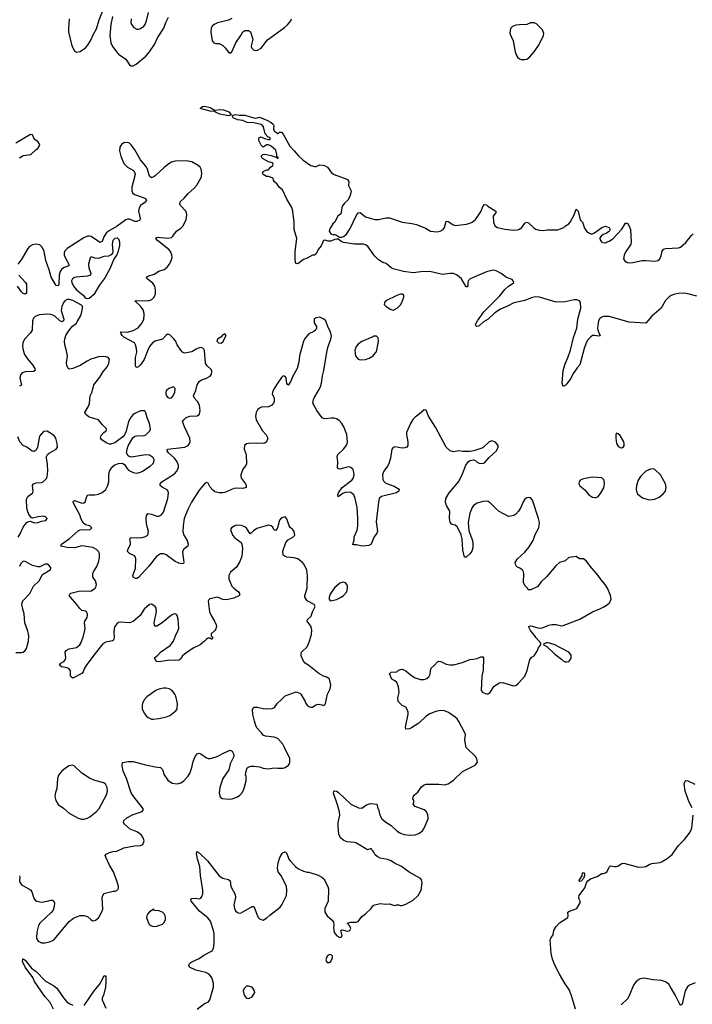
# Model space of a CAD drawing. Header units: inches. Extents: x 1449094 to 1618372, y 389908 to 534307.
# Tile 357 of 494: x 1536130 to 1543479, y 515682 to 526442. Entities that reach past the tile are written whole.
import ezdxf

# ---------------------------------------------------------------- set-up
doc = ezdxf.new("R2010")
doc.units = ezdxf.units.IN
doc.header["$MEASUREMENT"] = 0
for name, color, linetype in [('B5531', 7, 'Continuous'), ('B5532', 7, 'Continuous'), ('B5541', 7, 'Continuous'), ('B5542', 7, 'Continuous')]:
    doc.layers.add(name, color=color, linetype=linetype)

msp = doc.modelspace()

# ---------------------------------------------------------------- linework, layer by layer
at = {"layer": 'B5531', "color": 5}
for points, elevation in [([(1536090, 519526), (1536150, 519526), (1536170, 519532), (1536190, 519550), (1536203, 519570), (1536227, 519650), (1536232, 519710), (1536221, 519761), (1536188, 519850), (1536180, 519950), (1536166, 520000)], 560), ([(1536128, 517088), (1536133, 517070), (1536129, 517030), (1536135, 517010), (1536150, 516989), (1536230, 516946), (1536251, 516930), (1536264, 516910), (1536284, 516844), (1536301, 516821), (1536319, 516810), (1536370, 516798), (1536430, 516809), (1536470, 516821), (1536490, 516821), (1536503, 516810), (1536510, 516792), (1536508, 516750), (1536495, 516710), (1536476, 516684), (1536350, 516570), (1536335, 516545), (1536318, 516470), (1536315, 516410), (1536320, 516390), (1536333, 516373), (1536370, 516356), (1536410, 516356), (1536456, 516364), (1536490, 516379), (1536510, 516394), (1536671, 516589), (1536717, 516623), (1536750, 516640), (1536790, 516652), (1536833, 516653), (1536870, 516641), (1536910, 516606), (1536930, 516596), (1536957, 516603), (1536990, 516626), (1537021, 516679), (1537038, 516722), (1537032, 516848), (1537041, 516879), (1537050, 516890), (1537063, 516897), (1537150, 516918), (1537170, 516918), (1537190, 516925), (1537203, 516937), (1537209, 516950), (1537209, 516970), (1537192, 517030), (1537155, 517130), (1537110, 517204), (1537073, 517290), (1537066, 517310), (1537077, 517323), (1537110, 517340), (1537150, 517353), (1537190, 517356), (1537270, 517391), (1537386, 517414), (1537450, 517419), (1537477, 517430), (1537489, 517470), (1537481, 517501), (1537463, 517530), (1537441, 517550), (1537410, 517567), (1537337, 517597), (1537277, 517650), (1537266, 517670), (1537269, 517690), (1537300, 517720), (1537370, 517757), (1537469, 517790), (1537484, 517810), (1537473, 517830), (1537365, 517965), (1537350, 517993), (1537296, 518150), (1537260, 518230), (1537250, 518290), (1537254, 518326), (1537317, 518337), (1537370, 518334), (1537490, 518302), (1537610, 518277), (1537670, 518271), (1537691, 518250), (1537708, 518190), (1537750, 518131), (1537798, 518098), (1537850, 518091), (1537890, 518102), (1537919, 518121), (1537967, 518170), (1537990, 518204), (1538011, 518270), (1538025, 518335), (1538050, 518396), (1538070, 518421), (1538090, 518427), (1538110, 518421), (1538170, 518375), (1538190, 518367), (1538210, 518368), (1538230, 518371), (1538288, 518392), (1538370, 518434), (1538430, 518458), (1538451, 518450), (1538471, 518411), (1538471, 518390), (1538431, 518310), (1538415, 518244), (1538349, 518151), (1538318, 518050), (1538311, 517991), (1538319, 517950), (1538330, 517936), (1538342, 517930), (1538410, 517925), (1538451, 517929), (1538510, 517950), (1538535, 517966), (1538557, 517990), (1538576, 518024), (1538592, 518070), (1538603, 518123), (1538604, 518170), (1538599, 518190), (1538604, 518230), (1538615, 518265), (1538625, 518275), (1538655, 518285), (1538694, 518286), (1538750, 518277), (1538790, 518263), (1538850, 518255), (1538910, 518267), (1538950, 518262), (1539010, 518264), (1539030, 518271), (1539066, 518294), (1539077, 518310), (1539083, 518330), (1539081, 518370), (1539025, 518490), (1539004, 518524), (1538950, 518587), (1538910, 518602), (1538815, 518614), (1538790, 518625), (1538774, 518650), (1538723, 518703), (1538709, 518729), (1538696, 518776), (1538679, 518850), (1538675, 518905), (1538689, 518930), (1538730, 518931), (1538790, 518916), (1538829, 518911), (1538890, 518914), (1538914, 518926), (1538947, 518973), (1538989, 519010), (1539030, 519054), (1539150, 519098), (1539190, 519082), (1539202, 519070), (1539251, 518991), (1539258, 518970), (1539271, 518951), (1539290, 518938), (1539310, 518931), (1539330, 518931), (1539366, 518954), (1539390, 518961), (1539434, 518954), (1539450, 518947), (1539465, 518955), (1539473, 518970), (1539494, 519070), (1539521, 519130), (1539529, 519169), (1539514, 519234), (1539494, 519254), (1539450, 519269), (1539399, 519299), (1539290, 519386), (1539250, 519409), (1539230, 519433), (1539207, 519490), (1539205, 519510), (1539210, 519530), (1539270, 519590), (1539295, 519650), (1539317, 519723), (1539321, 519770), (1539318, 519790), (1539310, 519814), (1539273, 519870), (1539274, 519886), (1539315, 519925), (1539329, 519971), (1539344, 520000)], 540), ([(1537491, 520000), (1537490, 519999), (1537445, 519930), (1537370, 519864), (1537330, 519850), (1537230, 519859), (1537210, 519854), (1537190, 519840), (1537170, 519810), (1537164, 519790), (1537160, 519750), (1537164, 519690), (1537157, 519663), (1537146, 519654), (1537070, 519639), (1537040, 519620), (1536941, 519499), (1536856, 519384), (1536835, 519350), (1536825, 519315), (1536810, 519297), (1536710, 519247), (1536696, 519256), (1536687, 519267), (1536685, 519325), (1536670, 519348), (1536650, 519358), (1536586, 519370), (1536565, 519390), (1536580, 519410), (1536611, 519429), (1536630, 519450), (1536634, 519470), (1536626, 519530), (1536638, 519550), (1536670, 519568), (1536750, 519580), (1536787, 519610), (1536800, 519630), (1536824, 519696), (1536843, 519770), (1536845, 519790), (1536840, 519850), (1536843, 519870), (1536867, 519910), (1536873, 519930), (1536871, 519951), (1536859, 519970), (1536850, 519977), (1536810, 519987), (1536793, 520000)], 540), ([(1538201, 520000), (1538204, 519970), (1538221, 519930), (1538260, 519870), (1538277, 519830), (1538280, 519810), (1538275, 519785), (1538258, 519762), (1538224, 519730), (1538222, 519710), (1538242, 519690), (1538231, 519670), (1538210, 519682), (1538190, 519682), (1538170, 519674), (1538150, 519649), (1538101, 519610), (1538025, 519575), (1537930, 519510), (1537911, 519490), (1537890, 519457), (1537870, 519444), (1537830, 519439), (1537770, 519444), (1537650, 519425), (1537629, 519430), (1537609, 519450), (1537602, 519470), (1537641, 519499), (1537669, 519530), (1537776, 519604), (1537811, 519649), (1537833, 519710), (1537863, 519770), (1537868, 519790), (1537862, 519890), (1537852, 519930), (1537843, 519943), (1537830, 519949), (1537810, 519944), (1537790, 519934), (1537688, 519850), (1537630, 519816), (1537610, 519815), (1537604, 519824), (1537601, 519850), (1537624, 519976), (1537622, 520000)], 540), ([(1540000, 517344), (1539990, 517361), (1539974, 517374), (1539970, 517384), (1539930, 517369), (1539810, 517442), (1539788, 517450), (1539710, 517458), (1539673, 517473), (1539638, 517498), (1539619, 517539), (1539610, 517630), (1539610, 517670), (1539628, 517750), (1539624, 517784), (1539604, 517864), (1539559, 517990), (1539562, 518010), (1539570, 518016), (1539590, 518011), (1539610, 517999), (1539750, 517871), (1539831, 517831), (1539870, 517827), (1539919, 517861), (1539963, 517877), (1540000, 517874)], 520), ([(1538069, 515631), (1538149, 515691), (1538194, 515710), (1538209, 515731), (1538249, 515870), (1538247, 515910), (1538237, 515950), (1538230, 515970), (1538200, 516010), (1538164, 516030), (1538054, 516054), (1537984, 516090), (1537977, 516110), (1537990, 516131), (1538012, 516148), (1538090, 516182), (1538142, 516218), (1538232, 516268), (1538247, 516293), (1538254, 516346), (1538254, 516454), (1538248, 516490), (1538214, 516590), (1538187, 516627), (1538097, 516697), (1538003, 516810), (1537999, 516830), (1538010, 516837), (1538050, 516841), (1538090, 516835), (1538110, 516841), (1538121, 516859), (1538131, 516889), (1538132, 516930), (1538107, 517090), (1538098, 517190), (1538073, 517270), (1538062, 517330), (1538066, 517350), (1538069, 517351), (1538080, 517340), (1538090, 517336), (1538181, 517250), (1538310, 517088), (1538350, 517061), (1538410, 517045), (1538430, 517030), (1538437, 516970), (1538484, 516884), (1538487, 516850), (1538470, 516770), (1538478, 516730), (1538490, 516705), (1538510, 516685), (1538530, 516679), (1538550, 516682), (1538670, 516751), (1538690, 516751), (1538736, 516630), (1538750, 516616), (1538790, 516601), (1538830, 516626), (1538863, 516657), (1538976, 516744), (1538996, 516770), (1539044, 516870), (1539050, 516930), (1539046, 516970), (1538990, 517084), (1538956, 517130), (1538946, 517170), (1538953, 517227), (1538973, 517287), (1538997, 517330), (1539010, 517343), (1539030, 517347), (1539050, 517330), (1539072, 517270), (1539088, 517248), (1539142, 517190), (1539170, 517168), (1539230, 517136), (1539270, 517125), (1539290, 517125), (1539390, 517092), (1539431, 517071), (1539453, 517053), (1539497, 516970), (1539504, 516944), (1539502, 516810), (1539466, 516730), (1539466, 516690), (1539488, 516650), (1539543, 516603), (1539560, 516580), (1539562, 516550), (1539558, 516522), (1539567, 516467), (1539596, 516430), (1539630, 516411), (1539644, 516416), (1539652, 516430), (1539638, 516490), (1539650, 516496), (1539670, 516494), (1539710, 516481), (1539730, 516484), (1539739, 516490), (1539749, 516510), (1539736, 516536), (1539708, 516570), (1539750, 516579), (1539810, 516579), (1539830, 516587), (1539870, 516643), (1539910, 516671), (1539969, 516730), (1539990, 516758), (1540000, 516765)], 520), ([(1536501, 515630), (1536462, 515702), (1536406, 515766), (1536291, 515930), (1536275, 515975), (1536190, 516088), (1536162, 516150), (1536165, 516175), (1536170, 516181), (1536190, 516164), (1536258, 516078), (1536310, 516040), (1536410, 515939), (1536505, 515885), (1536538, 515858), (1536610, 515752), (1536646, 515710), (1536670, 515693), (1536712, 515672)], 520), ([(1536836, 515670), (1536944, 515830), (1537002, 515898), (1537044, 515970), (1537050, 515992), (1537070, 515992), (1537073, 515933), (1537068, 515870), (1537050, 515794), (1537030, 515750), (1537030, 515730), (1537070, 515639)], 520)]:
    msp.add_lwpolyline(points, dxfattribs=dict(at, elevation=elevation))
for points, elevation in [([(1537730, 519138), (1537702, 519138), (1537650, 519125), (1537619, 519110), (1537518, 519042), (1537490, 519010), (1537474, 518970), (1537468, 518950), (1537470, 518910), (1537490, 518863), (1537513, 518833), (1537535, 518815), (1537570, 518800), (1537590, 518798), (1537650, 518807), (1537736, 518824), (1537770, 518837), (1537837, 518890), (1537850, 518910), (1537854, 518970), (1537837, 519050), (1537827, 519070), (1537797, 519110), (1537764, 519130)], 560), ([(1536706, 518294), (1536672, 518290), (1536630, 518264), (1536590, 518229), (1536554, 518186), (1536545, 518150), (1536538, 518042), (1536523, 517997), (1536515, 517955), (1536524, 517910), (1536550, 517866), (1536610, 517827), (1536670, 517772), (1536770, 517716), (1536806, 517706), (1536830, 517707), (1536870, 517716), (1536897, 517730), (1536971, 517789), (1536999, 517821), (1537079, 517970), (1537088, 518010), (1537085, 518050), (1537068, 518088), (1537050, 518101), (1536950, 518129), (1536894, 518154), (1536810, 518210), (1536727, 518287)], 560), ([(1537590, 516726), (1537584, 516716), (1537550, 516694), (1537531, 516670), (1537519, 516650), (1537515, 516630), (1537543, 516563), (1537551, 516550), (1537562, 516542), (1537590, 516534), (1537630, 516536), (1537650, 516542), (1537690, 516559), (1537710, 516576), (1537725, 516610), (1537725, 516630), (1537720, 516650), (1537710, 516670), (1537690, 516691), (1537650, 516705), (1537606, 516706), (1537598, 516710)], 540), ([(1539530, 516228), (1539510, 516222), (1539490, 516208), (1539476, 516170), (1539481, 516150), (1539490, 516138), (1539510, 516138), (1539530, 516152), (1539549, 516190), (1539548, 516210)], 520), ([(1538630, 515881), (1538610, 515879), (1538598, 515870), (1538584, 515856), (1538571, 515830), (1538578, 515798), (1538591, 515770), (1538610, 515751), (1538630, 515745), (1538670, 515765), (1538699, 515810), (1538697, 515830), (1538670, 515869)], 520)]:
    msp.add_lwpolyline(points, close=True, dxfattribs=dict(at, elevation=elevation))
at = {"layer": 'B5532', "color": 5}
for points, elevation in [([(1536670, 526450), (1536662, 526350), (1536663, 526310), (1536696, 526170), (1536710, 526135), (1536730, 526103), (1536750, 526088), (1536790, 526094), (1536850, 526136), (1536870, 526158), (1536905, 526210), (1536937, 526283), (1536970, 526341), (1536999, 526441), (1537043, 526550)], 520), ([(1537144, 526476), (1537127, 526390), (1537117, 526270), (1537126, 526190), (1537143, 526150), (1537190, 526086), (1537210, 526066), (1537290, 526010), (1537329, 525949), (1537350, 525936), (1537370, 525938), (1537404, 525956), (1537510, 526045), (1537550, 526090), (1537602, 526170), (1537636, 526244), (1537705, 526350), (1537726, 526410), (1537756, 526470)], 520), ([(1537349, 526450), (1537345, 526410), (1537352, 526390), (1537377, 526357), (1537410, 526339), (1537430, 526339), (1537450, 526346), (1537487, 526370), (1537501, 526390), (1537516, 526430), (1537539, 526521)], 540), ([(1538450, 526454), (1538410, 526435), (1538290, 526408), (1538254, 526390), (1538234, 526370), (1538223, 526350), (1538217, 526310), (1538235, 526210), (1538251, 526190), (1538270, 526182), (1538310, 526180), (1538350, 526159), (1538375, 526135), (1538410, 526088), (1538430, 526076), (1538450, 526091), (1538492, 526190), (1538548, 526270), (1538570, 526310), (1538590, 526322), (1538630, 526323), (1538653, 526310), (1538678, 526230), (1538662, 526170), (1538661, 526150), (1538667, 526130), (1538690, 526109), (1538710, 526104), (1538730, 526107), (1538770, 526130), (1538839, 526221), (1539025, 526355), (1539056, 526384), (1539093, 526430), (1539101, 526450)], 520), ([(1540000, 523873), (1539938, 523958), (1539917, 523977), (1539888, 523988), (1539788, 523988), (1539670, 524007), (1539650, 524015), (1539610, 524043), (1539590, 524045), (1539570, 524040), (1539530, 524021), (1539502, 524022), (1539467, 524033), (1539451, 524029), (1539423, 523970), (1539391, 523930), (1539370, 523882), (1539350, 523868), (1539330, 523868), (1539270, 523835), (1539230, 523822), (1539170, 523775), (1539150, 523778), (1539144, 523790), (1539139, 523830), (1539140, 523910), (1539157, 524050), (1539130, 524150), (1539128, 524228), (1539113, 524350), (1539104, 524390), (1539050, 524479), (1539002, 524582), (1538970, 524609), (1538944, 524644), (1538914, 524670), (1538902, 524690), (1538898, 524710), (1538850, 524729), (1538826, 524730), (1538790, 524749), (1538785, 524765), (1538790, 524782), (1538830, 524802), (1538850, 524802), (1538869, 524831), (1538895, 524850), (1538898, 524870), (1538890, 524878), (1538850, 524889), (1538785, 524925), (1538778, 524930), (1538768, 524952), (1538786, 524970), (1538810, 524971), (1538877, 524957), (1538930, 524938), (1538940, 524940), (1538942, 524930), (1538950, 524925), (1538953, 524930), (1538950, 524938), (1538940, 524940), (1538940, 524970), (1538930, 525015), (1538879, 525059), (1538850, 525075), (1538826, 525074), (1538810, 525058), (1538790, 525048), (1538768, 525070), (1538743, 525123), (1538742, 525138), (1538747, 525153), (1538770, 525162), (1538805, 525145), (1538850, 525132), (1538866, 525134), (1538868, 525150), (1538841, 525161), (1538814, 525194), (1538794, 525270), (1538781, 525290), (1538770, 525298), (1538690, 525314), (1538617, 525317), (1538570, 525339), (1538509, 525349), (1538462, 525370), (1538453, 525390), (1538462, 525398), (1538490, 525406), (1538530, 525400), (1538590, 525399), (1538690, 525369), (1538710, 525367), (1538750, 525375), (1538830, 525345), (1538878, 525318), (1538899, 525299), (1538906, 525286), (1538905, 525250), (1538910, 525226), (1538950, 525198), (1538959, 525201), (1538970, 525214), (1538990, 525211), (1539010, 525191), (1539081, 525061), (1539130, 525010), (1539175, 524955), (1539227, 524907), (1539310, 524850), (1539350, 524836), (1539370, 524839), (1539410, 524856), (1539461, 524850), (1539494, 524830), (1539538, 524770), (1539565, 524750), (1539715, 524695), (1539725, 524670), (1539722, 524630), (1539751, 524571), (1539750, 524550), (1539737, 524510), (1539715, 524470), (1539681, 524439), (1539655, 524405), (1539638, 524322), (1539603, 524290), (1539575, 524230), (1539551, 524210), (1539530, 524175), (1539516, 524150), (1539512, 524130), (1539530, 524103), (1539550, 524093), (1539570, 524096), (1539590, 524088), (1539625, 524064), (1539650, 524064), (1539670, 524072), (1539702, 524098), (1539741, 524159), (1539810, 524304), (1539830, 524330), (1539850, 524334), (1539909, 524289), (1539970, 524268), (1540000, 524261)], 480), ([(1536127, 524933), (1536170, 524959), (1536253, 524970), (1536310, 525023), (1536330, 525036), (1536349, 525070), (1536345, 525090), (1536330, 525109), (1536294, 525134), (1536270, 525184), (1536250, 525189), (1536090, 525094)], 520), ([(1540000, 520783), (1539970, 520710), (1539945, 520695), (1539873, 520687), (1539810, 520702), (1539782, 520702), (1539770, 520708), (1539783, 520757), (1539785, 520790), (1539816, 520864), (1539825, 520910), (1539826, 520990), (1539818, 521110), (1539797, 521210), (1539780, 521250), (1539750, 521276), (1539730, 521279), (1539686, 521274), (1539657, 521263), (1539630, 521238), (1539622, 521238), (1539610, 521229), (1539608, 521248), (1539612, 521270), (1539655, 521330), (1539760, 521410), (1539773, 521430), (1539783, 521470), (1539776, 521516), (1539770, 521530), (1539747, 521547), (1539730, 521554), (1539710, 521553), (1539630, 521531), (1539615, 521535), (1539604, 521550), (1539607, 521610), (1539600, 521670), (1539608, 521692), (1539667, 521750), (1539703, 521797), (1539712, 521830), (1539705, 521910), (1539673, 521993), (1539650, 522030), (1539621, 522061), (1539590, 522079), (1539566, 522086), (1539533, 522087), (1539470, 522081), (1539450, 522083), (1539435, 522090), (1539377, 522170), (1539334, 522250), (1539340, 522290), (1539347, 522310), (1539396, 522390), (1539416, 522430), (1539429, 522470), (1539438, 522550), (1539453, 522607), (1539491, 522830), (1539501, 522870), (1539531, 522949), (1539536, 522984), (1539528, 523030), (1539500, 523080), (1539477, 523150), (1539455, 523170), (1539410, 523192), (1539370, 523184), (1539349, 523170), (1539346, 523150), (1539349, 523130), (1539373, 523090), (1539375, 523070), (1539367, 523053), (1539345, 523035), (1539290, 523009), (1539250, 522963), (1539231, 522930), (1539189, 522770), (1539181, 522699), (1539161, 522630), (1539114, 522546), (1539090, 522484), (1539075, 522465), (1539070, 522449), (1539056, 522456), (1539050, 522466), (1539041, 522530), (1539030, 522544), (1539010, 522549), (1538990, 522533), (1538950, 522475), (1538909, 522410), (1538891, 522371), (1538890, 522350), (1538909, 522310), (1538912, 522290), (1538912, 522270), (1538905, 522250), (1538887, 522230), (1538850, 522211), (1538773, 522207), (1538750, 522198), (1538730, 522178), (1538714, 522150), (1538705, 522110), (1538714, 522070), (1538784, 521950), (1538825, 521905), (1538841, 521870), (1538827, 521830), (1538807, 521813), (1538790, 521810), (1538715, 521815), (1538629, 521811), (1538610, 521806), (1538588, 521790), (1538584, 521750), (1538603, 521690), (1538609, 521590), (1538602, 521570), (1538570, 521530), (1538545, 521470), (1538547, 521450), (1538554, 521430), (1538597, 521370), (1538606, 521350), (1538605, 521330), (1538570, 521318), (1538510, 521323), (1538470, 521318), (1538370, 521274), (1538350, 521270), (1538311, 521271), (1538263, 521283), (1538239, 521299), (1538212, 521332), (1538190, 521377), (1538170, 521383), (1538150, 521369), (1538090, 521301), (1538008, 521170), (1537968, 521090), (1537929, 520990), (1537915, 520910), (1537912, 520850), (1537924, 520810), (1537959, 520750), (1537972, 520710), (1537967, 520690), (1537924, 520656), (1537910, 520630), (1537912, 520590), (1537925, 520515), (1537919, 520501), (1537905, 520495), (1537870, 520503), (1537830, 520523), (1537730, 520595), (1537706, 520606), (1537670, 520604), (1537624, 520576), (1537543, 520470), (1537430, 520348), (1537410, 520335), (1537395, 520335), (1537370, 520349), (1537367, 520370), (1537386, 520414), (1537396, 520450), (1537400, 520550), (1537395, 520570), (1537383, 520583), (1537329, 520610), (1537309, 520630), (1537312, 520650), (1537340, 520710), (1537341, 520730), (1537332, 520770), (1537350, 520784), (1537410, 520780), (1537470, 520785), (1537504, 520796), (1537530, 520810), (1537536, 520850), (1537516, 520930), (1537514, 520990), (1537517, 521023), (1537530, 521044), (1537570, 521039), (1537630, 521016), (1537650, 521016), (1537678, 521030), (1537701, 521059), (1537750, 521210), (1537758, 521270), (1537754, 521290), (1537743, 521303), (1537692, 521330), (1537667, 521350), (1537665, 521370), (1537684, 521390), (1537822, 521478), (1537849, 521510), (1537865, 521550), (1537866, 521570), (1537850, 521610), (1537823, 521650), (1537758, 521710), (1537743, 521730), (1537747, 521750), (1537934, 521770), (1537970, 521790), (1537984, 521810), (1537993, 521830), (1537991, 521870), (1537930, 521992), (1537911, 522050), (1537923, 522070), (1537950, 522094), (1537990, 522108), (1538070, 522113), (1538095, 522130), (1538103, 522170), (1538096, 522230), (1538074, 522270), (1538038, 522310), (1538031, 522330), (1538037, 522350), (1538055, 522390), (1538070, 522451), (1538090, 522488), (1538115, 522505), (1538170, 522523), (1538210, 522547), (1538225, 522570), (1538231, 522590), (1538228, 522610), (1538221, 522621), (1538180, 522660), (1538162, 522690), (1538148, 522828), (1538143, 522843), (1538133, 522853), (1538110, 522861), (1538090, 522857), (1538057, 522843), (1538010, 522814), (1537930, 522798), (1537908, 522808), (1537890, 522830), (1537850, 522890), (1537832, 522932), (1537815, 522954), (1537770, 522999), (1537750, 523005), (1537730, 522996), (1537690, 522950), (1537610, 522928), (1537582, 522910), (1537550, 522870), (1537530, 522829), (1537492, 522728), (1537450, 522669), (1537430, 522649), (1537410, 522641), (1537401, 522650), (1537395, 522670), (1537397, 522750), (1537410, 522810), (1537406, 522850), (1537396, 522890), (1537383, 522910), (1537270, 522973), (1537251, 522990), (1537240, 523010), (1537239, 523019), (1537229, 523030), (1537309, 523029), (1537370, 523044), (1537424, 523076), (1537470, 523130), (1537486, 523170), (1537491, 523209), (1537490, 523230), (1537478, 523270), (1537452, 523312), (1537389, 523370), (1537406, 523374), (1537509, 523371), (1537545, 523375), (1537574, 523386), (1537595, 523405), (1537610, 523430), (1537614, 523450), (1537615, 523490), (1537607, 523530), (1537584, 523564), (1537524, 523610), (1537516, 523630), (1537530, 523638), (1537600, 523660), (1537650, 523693), (1537710, 523712), (1537741, 523739), (1537767, 523770), (1537787, 523810), (1537796, 523844), (1537794, 523874), (1537778, 523910), (1537759, 523930), (1537635, 524030), (1537618, 524050), (1537622, 524058), (1537635, 524065), (1537750, 524055), (1537790, 524063), (1537804, 524076), (1537842, 524130), (1537890, 524162), (1537916, 524190), (1537950, 524259), (1537957, 524310), (1537954, 524330), (1537944, 524350), (1537888, 524410), (1537879, 524430), (1537882, 524450), (1537928, 524492), (1537970, 524542), (1538038, 524602), (1538065, 524635), (1538110, 524710), (1538117, 524730), (1538121, 524770), (1538113, 524810), (1538101, 524830), (1538080, 524850), (1538010, 524890), (1537950, 524899), (1537830, 524895), (1537790, 524884), (1537750, 524859), (1537710, 524828), (1537610, 524736), (1537590, 524721), (1537570, 524714), (1537550, 524733), (1537526, 524810), (1537510, 524841), (1537450, 524910), (1537390, 525019), (1537350, 525075), (1537330, 525091), (1537310, 525099), (1537270, 525095), (1537242, 525078), (1537223, 525050), (1537221, 525010), (1537235, 524950), (1537270, 524870), (1537310, 524832), (1537374, 524794), (1537389, 524770), (1537391, 524750), (1537355, 524610), (1537357, 524570), (1537364, 524550), (1537383, 524530), (1537479, 524499), (1537496, 524490), (1537516, 524470), (1537509, 524450), (1537452, 524410), (1537435, 524385), (1537430, 524350), (1537448, 524270), (1537444, 524250), (1537410, 524236), (1537390, 524238), (1537330, 524262), (1537310, 524263), (1537290, 524256), (1537196, 524184), (1537102, 524130), (1537076, 524110), (1537048, 524070), (1537030, 524018), (1537015, 524010), (1537010, 524008), (1536990, 524019), (1536910, 524074), (1536890, 524078), (1536870, 524077), (1536830, 524059), (1536650, 523943), (1536621, 523910), (1536616, 523890), (1536617, 523870), (1536634, 523830), (1536669, 523770), (1536668, 523752), (1536608, 523730), (1536587, 523713), (1536572, 523690), (1536562, 523650), (1536558, 523550), (1536550, 523534), (1536530, 523536), (1536475, 523630), (1536452, 523710), (1536416, 523810), (1536397, 523910), (1536376, 523956), (1536350, 523980), (1536310, 523989), (1536270, 523981), (1536237, 523963), (1536218, 523942), (1536153, 523827), (1536111, 523769)], 520), ([(1536120, 523650), (1536193, 523570), (1536203, 523550), (1536206, 523454), (1536190, 523444), (1536169, 523449), (1536150, 523467), (1536108, 523530)], 520), ([(1536793, 520000), (1536786, 520006), (1536755, 520050), (1536685, 520130), (1536672, 520150), (1536677, 520163), (1536690, 520174), (1536790, 520201), (1536890, 520198), (1536910, 520202), (1536930, 520210), (1536954, 520230), (1536966, 520250), (1536971, 520271), (1536958, 520310), (1536930, 520350), (1536928, 520390), (1536936, 520410), (1536974, 520466), (1536996, 520524), (1537004, 520570), (1537001, 520610), (1536991, 520631), (1536970, 520653), (1536930, 520676), (1536810, 520693), (1536730, 520671), (1536650, 520673), (1536579, 520690), (1536586, 520710), (1536670, 520770), (1536770, 520858), (1536790, 520866), (1536830, 520871), (1536890, 520866), (1536902, 520870), (1536917, 520890), (1536895, 520910), (1536850, 520921), (1536825, 520945), (1536802, 520982), (1536787, 521030), (1536721, 521150), (1536715, 521170), (1536718, 521182), (1536730, 521188), (1536790, 521165), (1536810, 521160), (1536830, 521161), (1536846, 521174), (1536863, 521230), (1536874, 521246), (1536890, 521250), (1536950, 521249), (1536990, 521258), (1537030, 521276), (1537071, 521309), (1537090, 521345), (1537103, 521390), (1537104, 521470), (1537113, 521507), (1537130, 521539), (1537150, 521563), (1537170, 521577), (1537210, 521591), (1537255, 521596), (1537279, 521579), (1537302, 521542), (1537321, 521521), (1537370, 521495), (1537410, 521488), (1537450, 521497), (1537473, 521507), (1537557, 521563), (1537588, 521592), (1537597, 521610), (1537600, 521630), (1537593, 521650), (1537582, 521662), (1537550, 521682), (1537510, 521688), (1537350, 521662), (1537328, 521668), (1537316, 521676), (1537297, 521710), (1537304, 521750), (1537316, 521784), (1537367, 521873), (1537390, 521890), (1537410, 521896), (1537490, 521899), (1537510, 521906), (1537552, 521950), (1537558, 521970), (1537557, 521990), (1537547, 522030), (1537522, 522090), (1537507, 522147), (1537501, 522161), (1537490, 522169), (1537450, 522166), (1537390, 522140), (1537370, 522126), (1537350, 522101), (1537320, 522050), (1537293, 521947), (1537275, 521905), (1537256, 521884), (1537170, 521819), (1537123, 521803), (1537110, 521803), (1537077, 521817), (1537029, 521850), (1537014, 521870), (1537022, 521898), (1537049, 521931), (1537075, 521950), (1537078, 521970), (1537062, 521990), (1537034, 522014), (1536990, 522070), (1536890, 522098), (1536848, 522130), (1536843, 522150), (1536879, 522210), (1536893, 522247), (1536902, 522330), (1536923, 522377), (1536939, 522450), (1537006, 522534), (1537040, 522590), (1537085, 522650), (1537106, 522690), (1537113, 522730), (1537098, 522750), (1537077, 522757), (1537030, 522762), (1536990, 522759), (1536908, 522732), (1536868, 522712), (1536790, 522664), (1536710, 522630), (1536670, 522623), (1536656, 522636), (1536646, 522666), (1536643, 522690), (1536651, 522770), (1536642, 522822), (1536622, 522890), (1536619, 522930), (1536622, 522950), (1536636, 522990), (1536663, 523037), (1536709, 523091), (1536750, 523126), (1536760, 523140), (1536797, 523210), (1536811, 523250), (1536818, 523290), (1536816, 523310), (1536804, 523324), (1536712, 523372), (1536670, 523383), (1536650, 523383), (1536622, 523370), (1536608, 523352), (1536590, 523307), (1536585, 523265), (1536612, 523170), (1536608, 523152), (1536597, 523143), (1536590, 523141), (1536570, 523150), (1536510, 523204), (1536470, 523222), (1536430, 523225), (1536345, 523215), (1536300, 523200), (1536280, 523180), (1536270, 523150), (1536266, 523050), (1536245, 523015), (1536183, 522950), (1536165, 522910), (1536161, 522870), (1536168, 522830), (1536184, 522784), (1536215, 522735), (1536270, 522670), (1536297, 522630), (1536301, 522610), (1536281, 522599), (1536190, 522593), (1536156, 522584), (1536138, 522562), (1536131, 522530), (1536150, 522449), (1536130, 522437)], 540), ([(1540000, 522982), (1539990, 522978), (1539870, 522924), (1539830, 522896), (1539808, 522870), (1539798, 522850), (1539793, 522830), (1539795, 522795), (1539801, 522770), (1539813, 522750), (1539830, 522734), (1539850, 522724), (1539910, 522727), (1539950, 522742), (1539992, 522768), (1540000, 522779)], 520), ([(1536112, 520788), (1536136, 520824), (1536170, 520897), (1536190, 520927), (1536210, 520947), (1536230, 520958), (1536250, 520962), (1536290, 520943), (1536327, 520947), (1536370, 520962), (1536415, 520970), (1536429, 520990), (1536414, 521010), (1536390, 521015), (1536334, 521010), (1536270, 520994), (1536259, 520999), (1536230, 521034), (1536214, 521074), (1536208, 521110), (1536206, 521194), (1536207, 521210), (1536218, 521230), (1536274, 521270), (1536278, 521290), (1536270, 521350), (1536282, 521370), (1536310, 521382), (1536370, 521385), (1536390, 521397), (1536422, 521430), (1536432, 521450), (1536439, 521510), (1536434, 521590), (1536422, 521650), (1536424, 521670), (1536436, 521690), (1536454, 521706), (1536530, 521748), (1536542, 521770), (1536541, 521810), (1536525, 521870), (1536511, 521891), (1536490, 521910), (1536430, 521944), (1536390, 521943), (1536346, 521890), (1536325, 521770), (1536310, 521739), (1536290, 521724), (1536266, 521726), (1536210, 521769), (1536169, 521790), (1536132, 521830), (1536110, 521884)], 560), ([(1539344, 520000), (1539358, 520030), (1539348, 520050), (1539270, 520093), (1539247, 520130), (1539247, 520150), (1539272, 520230), (1539276, 520370), (1539267, 520427), (1539237, 520490), (1539221, 520510), (1539169, 520550), (1539130, 520562), (1539050, 520570), (1539030, 520576), (1539010, 520590), (1539007, 520633), (1539039, 520730), (1539062, 520758), (1539114, 520786), (1539135, 520810), (1539129, 520850), (1539110, 520874), (1539089, 520889), (1539075, 520910), (1539049, 520989), (1539030, 521008), (1538990, 520997), (1538970, 520974), (1538948, 520890), (1538930, 520859), (1538910, 520864), (1538895, 520895), (1538879, 520910), (1538850, 520917), (1538720, 520880), (1538684, 520856), (1538650, 520825), (1538610, 520885), (1538590, 520899), (1538553, 520913), (1538530, 520918), (1538490, 520916), (1538445, 520890), (1538435, 520870), (1538455, 520810), (1538481, 520781), (1538551, 520730), (1538559, 520710), (1538565, 520665), (1538559, 520581), (1538537, 520523), (1538499, 520461), (1538434, 520406), (1538415, 520370), (1538414, 520330), (1538450, 520250), (1538469, 520229), (1538521, 520190), (1538533, 520170), (1538533, 520150), (1538470, 520121), (1538390, 520101), (1538350, 520106), (1538290, 520131), (1538208, 520112), (1538197, 520103), (1538191, 520089), (1538201, 520000)], 540), ([(1536166, 520000), (1536153, 520050), (1536156, 520070), (1536165, 520090), (1536241, 520170), (1536280, 520250), (1536345, 520310), (1536381, 520379), (1536462, 520430), (1536473, 520450), (1536450, 520482), (1536430, 520493), (1536410, 520492), (1536350, 520462), (1536330, 520462), (1536270, 520478), (1536190, 520523), (1536170, 520525), (1536142, 520498), (1536130, 520465)], 560), ([(1537622, 520000), (1537621, 520010), (1537610, 520030), (1537590, 520045), (1537570, 520054), (1537550, 520052), (1537491, 520000)], 540)]:
    msp.add_lwpolyline(points, dxfattribs=dict(at, elevation=elevation))
for points, elevation in [([(1538270, 525454), (1538310, 525461), (1538357, 525457), (1538414, 525434), (1538437, 525410), (1538437, 525403), (1538425, 525395), (1538410, 525390), (1538317, 525410), (1538269, 525430), (1538259, 525439), (1538210, 525443), (1538104, 525470), (1538127, 525493), (1538150, 525497), (1538210, 525482), (1538256, 525456)], 480), ([(1537195, 524055), (1537170, 524052), (1537148, 524030), (1537140, 523990), (1537149, 523910), (1537145, 523890), (1537129, 523871), (1537102, 523858), (1537050, 523853), (1536990, 523834), (1536955, 523835), (1536911, 523849), (1536901, 523839), (1536881, 523770), (1536886, 523730), (1536909, 523670), (1536904, 523650), (1536870, 523638), (1536746, 523630), (1536730, 523626), (1536706, 523610), (1536698, 523590), (1536700, 523570), (1536720, 523530), (1536750, 523491), (1536823, 523430), (1536850, 523399), (1536870, 523395), (1536890, 523400), (1536950, 523450), (1537004, 523536), (1537058, 523610), (1537123, 523730), (1537159, 523821), (1537192, 523870), (1537210, 523911), (1537226, 523974), (1537224, 524010), (1537216, 524036), (1537208, 524048)], 540), ([(1538370, 523008), (1538350, 522998), (1538327, 522973), (1538291, 522950), (1538285, 522930), (1538290, 522922), (1538302, 522910), (1538330, 522907), (1538350, 522921), (1538388, 522990)], 520), ([(1537810, 522429), (1537761, 522410), (1537736, 522390), (1537728, 522372), (1537727, 522350), (1537734, 522330), (1537750, 522314), (1537770, 522307), (1537790, 522311), (1537809, 522330), (1537825, 522370), (1537829, 522410)], 540), ([(1539666, 520294), (1539630, 520285), (1539570, 520233), (1539527, 520170), (1539511, 520130), (1539512, 520110), (1539520, 520100), (1539530, 520092), (1539590, 520107), (1539642, 520130), (1539669, 520150), (1539704, 520190), (1539713, 520227), (1539713, 520250), (1539705, 520270), (1539690, 520289)], 540)]:
    msp.add_lwpolyline(points, close=True, dxfattribs=dict(at, elevation=elevation))
at = {"layer": 'B5541', "color": 5}
for points, elevation in [([(1540000, 517874), (1540031, 517871), (1540042, 517822), (1540050, 517814), (1540064, 517750), (1540088, 517708), (1540130, 517674), (1540190, 517635), (1540254, 517574), (1540290, 517551), (1540330, 517539), (1540392, 517532), (1540450, 517535), (1540491, 517549), (1540530, 517579), (1540551, 517609), (1540594, 517710), (1540590, 517755), (1540570, 517789), (1540550, 517809), (1540450, 517845), (1540429, 517870), (1540438, 517890), (1540435, 517910), (1540426, 517926), (1540429, 517950), (1540444, 517970), (1540481, 517999), (1540520, 518060), (1540542, 518078), (1540570, 518088), (1540710, 518088), (1540770, 518082), (1540810, 518093), (1540835, 518105), (1540870, 518131), (1540970, 518226), (1541106, 518294), (1541134, 518330), (1541125, 518365), (1541109, 518390), (1541009, 518490), (1540995, 518570), (1541000, 518630), (1540990, 518657), (1540930, 518774), (1540910, 518802), (1540890, 518821), (1540816, 518870), (1540770, 518891), (1540727, 518893), (1540677, 518883), (1540610, 518858), (1540571, 518830), (1540490, 518756), (1540410, 518703), (1540390, 518693), (1540349, 518689), (1540346, 518710), (1540374, 518854), (1540374, 518874), (1540365, 518905), (1540348, 518930), (1540309, 518949), (1540264, 518990), (1540263, 519030), (1540278, 519090), (1540269, 519150), (1540250, 519198), (1540230, 519218), (1540196, 519236), (1540170, 519294), (1540190, 519312), (1540250, 519314), (1540268, 519332), (1540290, 519342), (1540310, 519345), (1540350, 519326), (1540402, 519282), (1540450, 519251), (1540510, 519231), (1540550, 519231), (1540577, 519243), (1540599, 519261), (1540616, 519290), (1540618, 519330), (1540625, 519355), (1540664, 519390), (1540694, 519426), (1540710, 519431), (1540730, 519427), (1540790, 519399), (1540830, 519391), (1540870, 519391), (1540970, 519417), (1541050, 519450), (1541090, 519454), (1541130, 519463), (1541170, 519478), (1541190, 519478), (1541198, 519470), (1541194, 519334), (1541181, 519270), (1541171, 519110), (1541190, 519091), (1541230, 519076), (1541250, 519076), (1541270, 519091), (1541310, 519156), (1541370, 519197), (1541410, 519199), (1541510, 519167), (1541530, 519164), (1541550, 519167), (1541579, 519190), (1541649, 519270), (1541676, 519330), (1541704, 519450), (1541726, 519474), (1541750, 519492), (1541789, 519550), (1541800, 519580), (1541826, 519610), (1541826, 519630), (1541768, 519690), (1541758, 519710), (1541710, 519768), (1541688, 519812), (1541710, 519818), (1541730, 519816), (1541790, 519797), (1541830, 519794), (1541913, 519827), (1541946, 519834), (1541990, 519834), (1542050, 519819), (1542070, 519821), (1542249, 519891), (1542388, 519972), (1542450, 519995), (1542461, 520000)], 520), ([(1543479, 517830), (1543446, 517890), (1543401, 518010), (1543392, 518090), (1543401, 518119), (1543410, 518127), (1543430, 518123), (1543508, 518088)], 480), ([(1542202, 515630), (1542164, 515764), (1542137, 515837), (1542090, 515907), (1542030, 516013), (1541977, 516110), (1541950, 516174), (1541937, 516237), (1541927, 516390), (1541933, 516407), (1541960, 516440), (1541966, 516490), (1541990, 516531), (1542030, 516571), (1542118, 516630), (1542122, 516650), (1542118, 516690), (1542138, 516702), (1542218, 516730), (1542254, 516790), (1542254, 516810), (1542242, 516830), (1542238, 516850), (1542242, 516870), (1542305, 516955), (1542325, 517010), (1542338, 517030), (1542368, 517052), (1542441, 517079), (1542490, 517111), (1542510, 517111), (1542530, 517118), (1542550, 517132), (1542570, 517182), (1542586, 517194), (1542628, 517188), (1542650, 517190), (1542670, 517196), (1542710, 517222), (1542730, 517224), (1542890, 517181), (1542950, 517184), (1542970, 517188), (1543007, 517210), (1543038, 517222), (1543127, 517233), (1543150, 517242), (1543204, 517276), (1543259, 517321), (1543330, 517417), (1543395, 517485), (1543446, 517550), (1543462, 517578), (1543474, 517610), (1543489, 517750)], 480), ([(1540000, 516765), (1540009, 516771), (1540070, 516783), (1540130, 516775), (1540170, 516781), (1540216, 516764), (1540230, 516762), (1540249, 516771), (1540269, 516771), (1540290, 516761), (1540310, 516761), (1540350, 516775), (1540430, 516822), (1540484, 516870), (1540516, 516930), (1540527, 517010), (1540521, 517041), (1540510, 517057), (1540385, 517125), (1540301, 517190), (1540226, 517226), (1540190, 517250), (1540150, 517265), (1540070, 517280), (1540037, 517297), (1540016, 517316), (1540000, 517344)], 520), ([(1543510, 515917), (1543448, 515892), (1543425, 515875), (1543403, 515830), (1543370, 515684), (1543350, 515669), (1543297, 515777), (1543238, 515878), (1543221, 515901), (1543188, 515928), (1543144, 515944), (1543050, 515949), (1542950, 515968), (1542910, 515961), (1542867, 515933), (1542838, 515890), (1542790, 515776), (1542770, 515741), (1542703, 515677)], 480)]:
    msp.add_lwpolyline(points, dxfattribs=dict(at, elevation=elevation))
for points, elevation in [([(1541886, 519634), (1541858, 519622), (1541854, 519610), (1541890, 519594), (1541976, 519510), (1542050, 519455), (1542070, 519434), (1542090, 519424), (1542110, 519424), (1542130, 519430), (1542149, 519450), (1542156, 519470), (1542156, 519496), (1542149, 519510), (1542129, 519530), (1541970, 519616), (1541906, 519634)], 520), ([(1542250, 517024), (1542238, 517030), (1542275, 517085), (1542280, 517120), (1542290, 517122), (1542302, 517110), (1542301, 517090), (1542290, 517058), (1542276, 517044), (1542270, 517029)], 480)]:
    msp.add_lwpolyline(points, close=True, dxfattribs=dict(at, elevation=elevation))
at = {"layer": 'B5542', "color": 5, "elevation": 520}
for points in [[(1541750, 526409), (1541710, 526406), (1541670, 526390), (1541590, 526387), (1541550, 526381), (1541513, 526367), (1541494, 526346), (1541487, 526290), (1541522, 526210), (1541544, 526090), (1541558, 526050), (1541570, 526031), (1541593, 526013), (1541610, 526006), (1541650, 526006), (1541670, 526011), (1541705, 526035), (1541752, 526090), (1541805, 526170), (1541855, 526270), (1541857, 526290), (1541842, 526330), (1541777, 526397)], [(1540310, 523444), (1540290, 523443), (1540250, 523429), (1540132, 523370), (1540118, 523350), (1540112, 523330), (1540132, 523310), (1540177, 523277), (1540210, 523267), (1540253, 523290), (1540290, 523327), (1540305, 523350), (1540329, 523410), (1540329, 523430)], [(1542650, 521922), (1542645, 521910), (1542643, 521870), (1542652, 521810), (1542670, 521781), (1542690, 521766), (1542710, 521765), (1542727, 521773), (1542734, 521786), (1542735, 521810), (1542730, 521830), (1542690, 521897), (1542670, 521917)], [(1543050, 521535), (1543022, 521530), (1542970, 521510), (1542913, 521450), (1542888, 521410), (1542870, 521350), (1542865, 521310), (1542868, 521288), (1542881, 521261), (1542901, 521241), (1542936, 521216), (1542981, 521201), (1543010, 521196), (1543070, 521202), (1543117, 521223), (1543161, 521259), (1543185, 521290), (1543192, 521330), (1543187, 521370), (1543130, 521470), (1543070, 521525)], [(1542390, 521441), (1542290, 521424), (1542255, 521410), (1542243, 521390), (1542240, 521370), (1542250, 521347), (1542305, 521305), (1542350, 521251), (1542370, 521235), (1542390, 521223), (1542410, 521219), (1542430, 521221), (1542450, 521231), (1542477, 521263), (1542512, 521328), (1542521, 521370), (1542515, 521410), (1542510, 521419), (1542490, 521435)]]:
    msp.add_lwpolyline(points, close=True, dxfattribs=at)
at = {"layer": 'B5542', "color": 5}
for points, elevation in [([(1540000, 524261), (1540010, 524259), (1540050, 524257), (1540130, 524276), (1540170, 524278), (1540308, 524228), (1540416, 524216), (1540465, 524205), (1540564, 524164), (1540619, 524130), (1540690, 524124), (1540723, 524130), (1540756, 524150), (1540771, 524170), (1540790, 524239), (1540810, 524236), (1540863, 524203), (1540890, 524194), (1541012, 524208), (1541050, 524218), (1541074, 524230), (1541110, 524257), (1541130, 524283), (1541173, 524350), (1541190, 524402), (1541210, 524421), (1541230, 524418), (1541244, 524404), (1541332, 524350), (1541334, 524330), (1541310, 524306), (1541305, 524295), (1541307, 524230), (1541321, 524190), (1541350, 524171), (1541430, 524153), (1541530, 524143), (1541570, 524144), (1541590, 524151), (1541617, 524170), (1541650, 524218), (1541670, 524231), (1541690, 524223), (1541750, 524164), (1541770, 524151), (1541810, 524141), (1541850, 524139), (1541893, 524147), (1542010, 524147), (1542075, 524170), (1542095, 524190), (1542130, 524211), (1542145, 524230), (1542189, 524310), (1542210, 524371), (1542233, 524350), (1542255, 524255), (1542279, 524230), (1542303, 524163), (1542324, 524130), (1542350, 524111), (1542370, 524103), (1542390, 524103), (1542410, 524111), (1542489, 524170), (1542530, 524186), (1542571, 524170), (1542581, 524150), (1542571, 524129), (1542542, 524110), (1542504, 524096), (1542482, 524078), (1542470, 524058), (1542468, 524050), (1542475, 524030), (1542490, 524011), (1542506, 524006), (1542530, 524005), (1542542, 524010), (1542570, 524022), (1542610, 524048), (1542710, 524151), (1542750, 524218), (1542770, 524218), (1542790, 524185), (1542804, 524150), (1542811, 524010), (1542807, 523990), (1542797, 523970), (1542753, 523910), (1542733, 523870), (1542727, 523830), (1542738, 523810), (1542767, 523790), (1542790, 523786), (1542830, 523790), (1542930, 523812), (1542970, 523812), (1543070, 523802), (1543101, 523810), (1543125, 523830), (1543138, 523862), (1543150, 523912), (1543165, 523935), (1543190, 523942), (1543330, 523950), (1543350, 523957), (1543410, 524008), (1543470, 524085), (1543490, 524101)], 480), ([(1543530, 523419), (1543430, 523446), (1543390, 523452), (1543330, 523451), (1543290, 523444), (1543250, 523429), (1543225, 523415), (1543186, 523374), (1543140, 523290), (1543038, 523202), (1542970, 523127), (1542790, 523135), (1542570, 523199), (1542510, 523197), (1542490, 523190), (1542470, 523177), (1542453, 523150), (1542449, 523131), (1542444, 523070), (1542448, 523048), (1542473, 522987), (1542456, 522984), (1542410, 522992), (1542390, 522989), (1542370, 522978), (1542337, 522943), (1542318, 522910), (1542296, 522850), (1542251, 522669), (1542223, 522637), (1542182, 522578), (1542150, 522519), (1542110, 522462), (1542090, 522444), (1542070, 522435), (1542056, 522470), (1542070, 522610), (1542090, 522680), (1542123, 522757), (1542148, 522830), (1542180, 522970), (1542217, 523070), (1542228, 523170), (1542263, 523290), (1542259, 523350), (1542245, 523370), (1542219, 523379), (1542190, 523380), (1542090, 523357), (1541990, 523356), (1541810, 523408), (1541770, 523412), (1541730, 523407), (1541650, 523374), (1541530, 523346), (1541460, 523310), (1541382, 523278), (1541323, 523237), (1541250, 523170), (1541199, 523141), (1541150, 523098), (1541129, 523089), (1541115, 523095), (1541109, 523110), (1541132, 523150), (1541202, 523250), (1541375, 523425), (1541430, 523495), (1541470, 523530), (1541510, 523554), (1541528, 523570), (1541523, 523590), (1541510, 523602), (1541450, 523624), (1541390, 523670), (1541338, 523698), (1541310, 523703), (1541290, 523701), (1541230, 523686), (1541052, 523610), (1541032, 523590), (1541027, 523567), (1541028, 523532), (1541019, 523521), (1541010, 523521), (1540957, 523610), (1540909, 523650), (1540870, 523667), (1540830, 523667), (1540750, 523656), (1540610, 523691), (1540514, 523686), (1540430, 523674), (1540322, 523690), (1540210, 523720), (1540190, 523731), (1540136, 523776), (1540099, 523790), (1540050, 523818), (1540010, 523859), (1540000, 523873)], 480), ([(1540000, 522779), (1540024, 522810), (1540032, 522830), (1540051, 522930), (1540047, 522967), (1540030, 522984), (1540010, 522985), (1540000, 522982)], 520), ([(1542461, 520000), (1542514, 520026), (1542553, 520050), (1542574, 520070), (1542586, 520090), (1542592, 520110), (1542587, 520150), (1542554, 520230), (1542527, 520270), (1542482, 520322), (1542450, 520369), (1542364, 520470), (1542325, 520525), (1542290, 520549), (1542246, 520550), (1542210, 520575), (1542130, 520564), (1542091, 520530), (1542030, 520509), (1541987, 520473), (1541890, 520357), (1541826, 520294), (1541790, 520249), (1541714, 520210), (1541686, 520210), (1541678, 520230), (1541650, 520258), (1541634, 520290), (1541637, 520390), (1541630, 520418), (1541622, 520430), (1541595, 520450), (1541570, 520461), (1541555, 520474), (1541546, 520490), (1541544, 520510), (1541568, 520552), (1541650, 520622), (1541698, 520682), (1541739, 520750), (1541763, 520817), (1541803, 520890), (1541808, 520948), (1541800, 520990), (1541732, 521190), (1541710, 521217), (1541690, 521221), (1541670, 521217), (1541650, 521204), (1541630, 521175), (1541605, 521110), (1541579, 521070), (1541550, 521039), (1541530, 521025), (1541495, 521015), (1541470, 521014), (1541370, 521069), (1541330, 521103), (1541270, 521164), (1541250, 521177), (1541230, 521182), (1541190, 521177), (1541130, 521158), (1541090, 521133), (1541075, 521110), (1541050, 521050), (1541031, 520949), (1541038, 520858), (1541076, 520750), (1541082, 520710), (1541080, 520670), (1541070, 520635), (1541050, 520605), (1541010, 520569), (1540990, 520568), (1540972, 520650), (1540964, 520770), (1540954, 520814), (1540930, 520869), (1540910, 520899), (1540890, 520919), (1540850, 520929), (1540833, 520950), (1540825, 520990), (1540830, 521070), (1540794, 521134), (1540784, 521170), (1540787, 521210), (1540821, 521270), (1540930, 521396), (1540970, 521478), (1541005, 521575), (1541030, 521611), (1541050, 521626), (1541090, 521632), (1541110, 521625), (1541130, 521606), (1541150, 521596), (1541190, 521591), (1541210, 521601), (1541261, 521659), (1541341, 521730), (1541359, 521770), (1541357, 521790), (1541330, 521825), (1541290, 521841), (1541259, 521830), (1541190, 521764), (1541091, 521729), (1541050, 521724), (1540970, 521724), (1540930, 521729), (1540870, 521719), (1540832, 521732), (1540790, 521770), (1540672, 521990), (1540596, 522110), (1540570, 522174), (1540550, 522177), (1540496, 522130), (1540450, 522100), (1540426, 522074), (1540399, 522030), (1540356, 521930), (1540355, 521910), (1540372, 521828), (1540370, 521790), (1540359, 521770), (1540338, 521762), (1540310, 521760), (1540230, 521773), (1540210, 521767), (1540195, 521750), (1540180, 521650), (1540162, 521590), (1540150, 521563), (1540108, 521510), (1540100, 521490), (1540096, 521470), (1540098, 521418), (1540104, 521404), (1540130, 521379), (1540223, 521343), (1540276, 521310), (1540271, 521290), (1540247, 521273), (1540083, 521230), (1540058, 521210), (1540049, 521171), (1540025, 520955), (1540039, 520850), (1540033, 520830), (1540003, 520790), (1540000, 520783)], 520)]:
    msp.add_lwpolyline(points, dxfattribs=dict(at, elevation=elevation))

doc.saveas('drawing.dxf')
